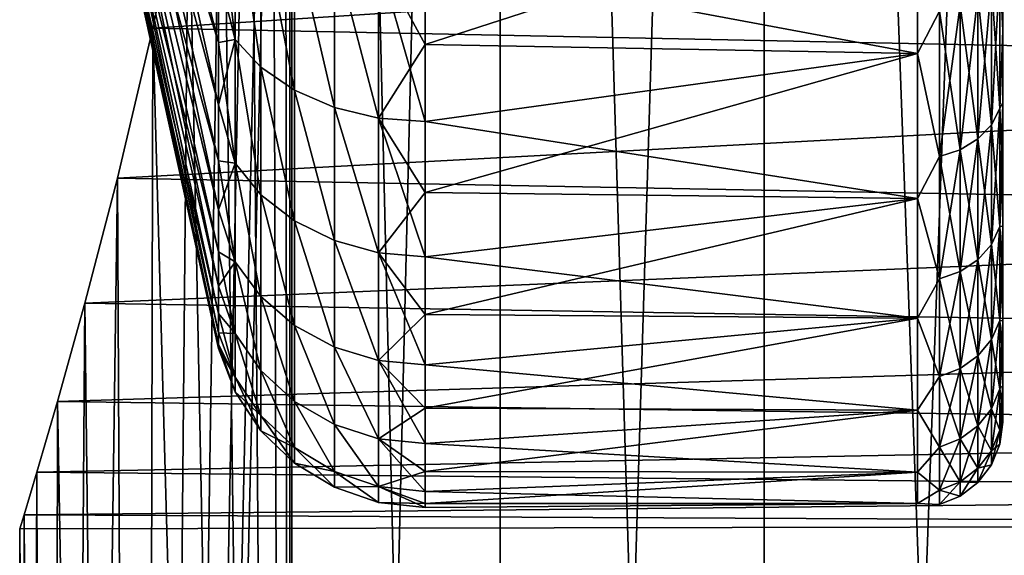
# Model space of a CAD drawing. Header units: metres. Extents: x -109 to 109, y -78 to 121.
# Tile 284 of 656: x -89.5 to -87.2, y 99.96 to 101.22. Entities that reach past the tile are written whole.
import ezdxf

# ---------------------------------------------------------------- set-up
doc = ezdxf.new("R2010")
doc.units = ezdxf.units.M
doc.layers.add('solid_508554_SW0001', color=7, linetype='CONTINUOUS')

msp = doc.modelspace()

# ---------------------------------------------------------------- linework, layer by layer
at = {"layer": 'solid_508554_SW0001'}
for points in [[(-88.863739, 109.825623, -27.982792), (-88.869316, 104.025627, -28), (-88.863731, 89.525627, -27.982769)], [(-88.863739, 109.825623, -36.017208), (-88.863731, 89.525627, -36.017231), (-88.869316, 104.025627, -36)], [(-88.863739, 109.825623, -27.982792), (-88.863731, 89.525627, -27.982769), (-88.376083, 89.525627, -26.712412)], [(-88.863739, 109.825623, -27.982792), (-88.376083, 89.525627, -26.712412), (-88.376091, 109.825623, -26.712421)], [(-88.376091, 109.825623, -37.287579), (-88.863731, 89.525627, -36.017231), (-88.863739, 109.825623, -36.017208)], [(-88.376091, 109.825623, -37.287579), (-88.376083, 89.525627, -37.28759), (-88.863731, 89.525627, -36.017231)], [(-88.376091, 109.825623, -26.712421), (-88.376083, 89.525627, -26.712412), (-87.758324, 89.525627, -25.499985)], [(-88.376091, 109.825623, -26.712421), (-87.758324, 89.525627, -25.499985), (-87.758316, 109.825623, -25.499985)], [(-87.758316, 109.825623, -38.500015), (-88.376083, 89.525627, -37.28759), (-88.376091, 109.825623, -37.287579)], [(-87.758316, 109.825623, -38.500015), (-87.758324, 89.525627, -38.500015), (-88.376083, 89.525627, -37.28759)], [(-87.758316, 109.825623, -25.499985), (-87.758324, 89.525627, -25.499985), (-87.017212, 89.525627, -24.358774)], [(-87.017204, 109.825623, -39.641228), (-87.017212, 89.525627, -39.641224), (-87.758324, 89.525627, -38.500015)], [(-87.017204, 109.825623, -39.641228), (-87.758324, 89.525627, -38.500015), (-87.758316, 109.825623, -38.500015)], [(-87.758316, 109.825623, -25.499985), (-87.017212, 89.525627, -24.358774), (-87.017204, 109.825623, -24.358772)], [(-88.879906, 103.513763, -28.032887), (-88.863731, 89.525627, -27.982769), (-88.869316, 104.025627, -28)], [(-88.869316, 104.025627, -36), (-88.863731, 89.525627, -36.017231), (-88.879906, 103.513763, -35.967113)], [(-88.879906, 103.513763, -35.967113), (-88.863731, 89.525627, -36.017231), (-89.215919, 89.525627, -34.702858)], [(-88.879906, 103.513763, -35.967113), (-89.215919, 89.525627, -34.702858), (-88.911133, 103.007668, -35.868301)], [(-88.911133, 103.007675, -28.131697), (-88.863731, 89.525627, -27.982769), (-88.879906, 103.513763, -28.032887)], [(-88.911133, 103.007668, -35.868301), (-89.215919, 89.525627, -34.702858), (-88.961327, 102.514091, -35.703415)], [(-88.961327, 102.514099, -28.296583), (-88.863731, 89.525627, -27.982769), (-88.911133, 103.007675, -28.131697)], [(-88.961327, 102.514091, -35.703415), (-89.215919, 89.525627, -34.702858), (-89.027458, 102.041382, -35.473152)], [(-89.027458, 102.041389, -28.526846), (-88.863731, 89.525627, -27.982769), (-88.961327, 102.514099, -28.296583)], [(-89.288818, 102.166161, -33.552704), (-89.035118, 101.16452, -34.148159), (-89.035118, 101.018257, -33.938099)], [(-89.288818, 101.968781, -33.279797), (-89.288818, 102.166161, -33.552704), (-89.035118, 101.018257, -33.938099)], [(-89.288818, 102.166161, -33.552704), (-89.035118, 101.325432, -34.347221), (-89.035118, 101.16452, -34.148159)], [(-89.288818, 102.16613, -30.447336), (-89.035118, 101.16452, -29.851843), (-89.035118, 101.325432, -29.652779)], [(-89.288818, 102.16613, -30.447336), (-89.288818, 101.96875, -30.720249), (-89.035118, 101.16452, -29.851843)], [(-89.027458, 102.041382, -35.473152), (-89.215919, 89.525627, -34.702858), (-89.105034, 101.59935, -35.180126)], [(-89.105034, 101.599358, -28.819872), (-88.863731, 89.525627, -27.982769), (-89.027458, 102.041389, -28.526846)], [(-89.288818, 101.968781, -33.279797), (-89.035118, 100.887383, -33.718124), (-89.035118, 100.772575, -33.489349)], [(-89.288818, 101.811157, -32.982147), (-89.288818, 101.968781, -33.279797), (-89.035118, 100.772575, -33.489349)], [(-89.288818, 101.968781, -33.279797), (-89.035118, 101.018257, -33.938099), (-89.035118, 100.887383, -33.718124)], [(-89.288818, 101.96875, -30.720249), (-89.035118, 101.018257, -30.061899), (-89.035118, 101.16452, -29.851843)], [(-89.288818, 101.96875, -30.720249), (-89.035118, 100.887383, -30.281878), (-89.035118, 101.018257, -30.061899)], [(-89.288818, 101.96875, -30.720249), (-89.288818, 101.811134, -31.017899), (-89.035118, 100.887383, -30.281878)], [(-89.288818, 101.811157, -32.982147), (-89.035118, 100.674416, -33.252956), (-89.035118, 100.593414, -33.010147)], [(-89.288818, 101.696335, -32.665516), (-89.288818, 101.811157, -32.982147), (-89.035118, 100.593414, -33.010147)], [(-89.288818, 101.811157, -32.982147), (-89.035118, 100.772575, -33.489349), (-89.035118, 100.674416, -33.252956)], [(-89.288818, 101.811134, -31.017899), (-89.035118, 100.772575, -30.510649), (-89.035118, 100.887383, -30.281878)], [(-89.288818, 101.811134, -31.017899), (-89.035118, 100.674416, -30.747044), (-89.035118, 100.772575, -30.510649)], [(-89.288818, 101.811134, -31.017899), (-89.288818, 101.696327, -31.334534), (-89.035118, 100.674416, -30.747044)], [(-89.288818, 101.696335, -32.665516), (-89.035118, 100.529976, -32.762169), (-89.035118, 100.484428, -32.510292)], [(-89.288818, 101.626549, -32.336018), (-89.288818, 101.696335, -32.665516), (-89.035118, 100.484428, -32.510292)], [(-89.288818, 101.696335, -32.665516), (-89.035118, 100.593414, -33.010147), (-89.035118, 100.529976, -32.762169)], [(-89.288818, 101.696327, -31.334534), (-89.035118, 100.593414, -30.989851), (-89.035118, 100.674416, -30.747044)], [(-89.288818, 101.696327, -31.334534), (-89.035118, 100.529976, -31.237829), (-89.035118, 100.593414, -30.989851)], [(-89.288818, 101.696327, -31.334534), (-89.288818, 101.626541, -31.664032), (-89.035118, 100.529976, -31.237829)], [(-89.288818, 101.626549, -32.336018), (-89.035118, 100.484428, -32.510292), (-89.035118, 100.457001, -32.255802)], [(-89.288818, 101.603127, -32.000027), (-89.288818, 101.626549, -32.336018), (-89.035118, 100.457001, -32.255802)], [(-89.288818, 101.626541, -31.664032), (-89.035118, 100.484428, -31.489708), (-89.035118, 100.529976, -31.237829)], [(-89.288818, 101.626541, -31.664032), (-89.035118, 100.457001, -31.7442), (-89.035118, 100.484428, -31.489708)], [(-89.288818, 101.626541, -31.664032), (-89.288818, 101.603127, -32.000027), (-89.035118, 100.457001, -31.7442)], [(-89.288818, 101.603127, -32.000027), (-89.035118, 100.447845, -32), (-89.035118, 100.457001, -31.7442)], [(-89.288818, 101.603127, -32.000027), (-89.035118, 100.457001, -32.255802), (-89.035118, 100.447845, -32)], [(-89.105034, 101.59935, -35.180126), (-89.215919, 89.525627, -34.702858), (-89.188416, 101.197914, -34.829144)], [(-89.188416, 101.197922, -29.170851), (-88.863731, 89.525627, -27.982769), (-89.105034, 101.599358, -28.819872)], [(-89.188416, 101.197922, -29.170851), (-89.105034, 101.599358, -28.819872), (-84.5, 101.501289, -28.897144)], [(-89.105034, 101.59935, -35.180126), (-89.188416, 101.197914, -34.829144), (-84.5, 101.501289, -35.102856)], [(-88.996078, 101.171127, -29.678658), (-88.996078, 101.513695, -29.311693), (-89.035118, 101.325432, -29.652779)], [(-88.996078, 101.513695, -34.688309), (-88.996078, 101.171127, -34.321342), (-89.035118, 101.50016, -34.534271)], [(-88.935677, 101.106476, -29.613878), (-88.996078, 101.513695, -29.311693), (-88.996078, 101.171127, -29.678658)], [(-88.935677, 101.106476, -29.613878), (-88.935677, 101.459854, -29.237427), (-88.996078, 101.513695, -29.311693)], [(-88.935677, 101.106476, -34.386124), (-88.996078, 101.171127, -34.321342), (-88.996078, 101.513695, -34.688309)], [(-88.935677, 101.459854, -34.762573), (-88.935677, 101.106476, -34.386124), (-88.996078, 101.513695, -34.688309)], [(-88.551727, 101.159447, -29.281998), (-87.400002, 101.138824, -29.303917), (-87.400002, 101.532829, -28.935944)], [(-88.551727, 101.35363, -29.090889), (-88.551727, 101.159447, -29.281998), (-87.400002, 101.532829, -28.935944)], [(-88.551727, 101.35363, -34.909111), (-87.400002, 101.532829, -35.064056), (-87.400002, 101.138824, -34.696083)], [(-87.348442, 101.237335, -29.211708), (-87.400002, 101.532829, -28.935944), (-87.400002, 101.138824, -29.303917)], [(-87.348442, 101.237335, -34.788292), (-87.400002, 101.138824, -34.696083), (-87.400002, 101.532829, -35.064056)], [(-89.188416, 101.197914, -34.829144), (-84.5, 101.102295, -34.730225), (-84.5, 101.501289, -35.102856)], [(-89.188416, 101.197922, -29.170851), (-84.5, 101.501289, -28.897144), (-84.5, 101.102295, -29.269775)], [(-88.996078, 101.171127, -34.321342), (-89.035118, 101.325432, -34.347221), (-89.035118, 101.50016, -34.534271)], [(-88.856949, 101.052696, -29.559994), (-88.935677, 101.459854, -29.237427), (-88.935677, 101.106476, -29.613878)], [(-88.856949, 101.052696, -29.559994), (-88.856949, 101.41507, -29.175657), (-88.935677, 101.459854, -29.237427)], [(-88.856949, 101.052696, -34.440006), (-88.935677, 101.106476, -34.386124), (-88.935677, 101.459854, -34.762573)], [(-88.856949, 101.41507, -34.824345), (-88.856949, 101.052696, -34.440006), (-88.935677, 101.459854, -34.762573)], [(-88.763641, 101.012352, -29.519566), (-88.856949, 101.41507, -29.175657), (-88.856949, 101.052696, -29.559994)], [(-88.763641, 101.012352, -29.519566), (-88.763641, 101.38147, -29.129316), (-88.856949, 101.41507, -29.175657)], [(-88.763641, 101.012352, -34.480434), (-88.856949, 101.052696, -34.440006), (-88.856949, 101.41507, -34.824345)], [(-88.763641, 101.38147, -34.870686), (-88.763641, 101.012352, -34.480434), (-88.856949, 101.41507, -34.824345)], [(-88.660217, 100.987358, -29.494516), (-88.763641, 101.38147, -29.129316), (-88.763641, 101.012352, -29.519566)], [(-88.660217, 100.987358, -29.494516), (-88.660217, 101.360664, -29.100605), (-88.763641, 101.38147, -29.129316)], [(-88.660217, 100.987358, -34.505482), (-88.763641, 101.012352, -34.480434), (-88.763641, 101.38147, -34.870686)], [(-88.660217, 101.360664, -34.899395), (-88.660217, 100.987358, -34.505482), (-88.763641, 101.38147, -34.870686)], [(-87.206818, 101.337372, -29.311747), (-87.199997, 101.192024, -29.543747), (-87.199997, 101.374519, -29.347805)], [(-87.206818, 101.337372, -34.688251), (-87.199997, 101.374512, -34.652187), (-87.199997, 101.192017, -34.456245)], [(-87.199997, 101.344604, -31.387953), (-87.199997, 101.374519, -29.347805), (-87.199997, 101.192024, -29.543747)], [(-87.199997, 101.283318, -32.205551), (-87.199997, 101.192017, -34.456245), (-87.199997, 101.374512, -34.652187)], [(-88.660217, 101.360664, -34.899395), (-88.551727, 101.35363, -34.909111), (-88.551727, 101.159447, -34.718002)], [(-88.660217, 101.360664, -34.899395), (-88.551727, 101.159447, -34.718002), (-88.551727, 100.978905, -34.513962)], [(-88.660217, 101.360664, -34.899395), (-88.551727, 100.978905, -34.513962), (-88.660217, 100.987358, -34.505482)], [(-88.660217, 101.360664, -29.100605), (-88.551727, 101.159447, -29.281998), (-88.551727, 101.35363, -29.090889)], [(-88.660217, 100.987358, -29.494516), (-88.551727, 101.159447, -29.281998), (-88.660217, 101.360664, -29.100605)], [(-88.551727, 101.159447, -34.718002), (-88.551727, 101.35363, -34.909111), (-87.400002, 101.138824, -34.696083)], [(-87.226822, 101.30323, -34.722393), (-87.206818, 101.337372, -34.688251), (-87.206818, 101.009483, -34.314365)], [(-87.226822, 100.971176, -29.65624), (-87.206818, 101.009483, -29.685633), (-87.206818, 101.337372, -29.311747)], [(-87.226822, 101.30323, -29.277607), (-87.226822, 100.971176, -29.65624), (-87.206818, 101.337372, -29.311747)], [(-87.206818, 101.009483, -34.314365), (-87.206818, 101.337372, -34.688251), (-87.199997, 101.192017, -34.456245)], [(-87.206818, 101.337372, -29.311747), (-87.206818, 101.009483, -29.685633), (-87.199997, 101.192024, -29.543747)], [(-87.199997, 101.283318, -31.794455), (-87.199997, 101.344604, -31.387953), (-87.199997, 101.192024, -29.543747)], [(-88.996078, 101.171127, -29.678658), (-89.035118, 101.325432, -29.652779), (-89.035118, 101.16452, -29.851843)], [(-88.996078, 101.171127, -34.321342), (-89.035118, 101.16452, -34.148159), (-89.035118, 101.325432, -34.347221)], [(-87.258652, 101.273926, -34.751701), (-87.226822, 101.30323, -34.722393), (-87.226822, 100.971176, -34.343758)], [(-87.258652, 100.938293, -29.631008), (-87.226822, 100.971176, -29.65624), (-87.226822, 101.30323, -29.277607)], [(-87.258652, 101.273926, -29.248297), (-87.258652, 100.938293, -29.631008), (-87.226822, 101.30323, -29.277607)], [(-87.226822, 100.971176, -34.343758), (-87.226822, 101.30323, -34.722393), (-87.206818, 101.009483, -34.314365)], [(-87.199997, 101.283318, -32.205551), (-87.199997, 101.192024, -29.543747), (-87.199997, 101.192017, -34.456245)], [(-87.199997, 101.283318, -32.205551), (-87.199997, 101.283318, -31.794455), (-87.199997, 101.192024, -29.543747)], [(-87.300133, 101.251442, -34.774181), (-87.258652, 101.273926, -34.751701), (-87.258652, 100.938293, -34.368992)], [(-87.300133, 100.913078, -29.611656), (-87.258652, 100.938293, -29.631008), (-87.258652, 101.273926, -29.248297)], [(-87.300133, 101.251442, -29.225819), (-87.300133, 100.913078, -29.611656), (-87.258652, 101.273926, -29.248297)], [(-87.258652, 100.938293, -34.368992), (-87.258652, 101.273926, -34.751701), (-87.226822, 100.971176, -34.343758)], [(-87.348442, 101.237335, -29.211708), (-87.400002, 101.138824, -29.303917), (-87.348442, 100.897247, -29.599508)], [(-87.348442, 100.897247, -34.400494), (-87.400002, 101.138824, -34.696083), (-87.348442, 101.237335, -34.788292)], [(-87.348442, 101.237335, -34.788292), (-87.300133, 101.251442, -34.774181), (-87.300133, 100.913078, -34.388344)], [(-87.348442, 100.897247, -29.599508), (-87.300133, 100.913078, -29.611656), (-87.300133, 101.251442, -29.225819)], [(-87.348442, 101.237335, -29.211708), (-87.348442, 100.897247, -29.599508), (-87.300133, 101.251442, -29.225819)], [(-87.348442, 100.897247, -34.400494), (-87.348442, 101.237335, -34.788292), (-87.300133, 100.913078, -34.388344)], [(-87.300133, 100.913078, -34.388344), (-87.300133, 101.251442, -34.774181), (-87.258652, 100.938293, -34.368992)], [(-89.27124, 100.84687, -29.571934), (-89.215919, 89.525627, -29.297142), (-89.188416, 101.197922, -29.170851)], [(-89.27124, 100.84687, -29.571934), (-89.188416, 101.197922, -29.170851), (-84.5, 101.102295, -29.269775)], [(-89.188416, 101.197914, -34.829144), (-89.215919, 89.525627, -34.702858), (-89.27124, 100.846863, -34.428062)], [(-89.188416, 101.197914, -34.829144), (-89.27124, 100.846863, -34.428062), (-84.5, 101.102295, -34.730225)], [(-89.188416, 101.197922, -29.170851), (-89.215919, 89.525627, -29.297142), (-88.863731, 89.525627, -27.982769)], [(-87.206818, 101.009483, -29.685633), (-87.199997, 101.023972, -29.752207), (-87.199997, 101.192024, -29.543747)], [(-87.206818, 101.009483, -34.314365), (-87.199997, 101.192017, -34.456245), (-87.199997, 101.023964, -34.247784)], [(-87.199997, 101.192024, -29.543747), (-87.199997, 101.023972, -29.752207), (-87.199997, 101.192017, -34.456245)], [(-87.199997, 101.023972, -29.752207), (-87.199997, 101.023964, -34.247784), (-87.199997, 101.192017, -34.456245)], [(-88.996078, 101.171127, -29.678658), (-89.035118, 101.16452, -29.851843), (-89.035118, 101.018257, -30.061899)], [(-88.996078, 100.881706, -30.088837), (-88.996078, 101.171127, -29.678658), (-89.035118, 101.018257, -30.061899)], [(-88.996078, 101.171127, -34.321342), (-88.996078, 100.881706, -33.911163), (-89.035118, 101.16452, -34.148159)], [(-88.935677, 100.807846, -30.035078), (-88.996078, 101.171127, -29.678658), (-88.996078, 100.881706, -30.088837)], [(-88.935677, 100.807846, -30.035078), (-88.935677, 101.106476, -29.613878), (-88.996078, 101.171127, -29.678658)], [(-88.935677, 100.807846, -33.96492), (-88.996078, 100.881706, -33.911163), (-88.996078, 101.171127, -34.321342)], [(-88.935677, 101.106476, -34.386124), (-88.935677, 100.807846, -33.96492), (-88.996078, 101.171127, -34.321342)], [(-88.996078, 100.881706, -33.911163), (-89.035118, 101.018257, -33.938099), (-89.035118, 101.16452, -34.148159)], [(-88.660217, 100.987358, -29.494516), (-88.551727, 100.978905, -29.486038), (-88.551727, 101.159447, -29.281998)], [(-88.551727, 101.159447, -29.281998), (-88.551727, 100.978905, -29.486038), (-87.400002, 101.138824, -29.303917)], [(-88.551727, 100.978905, -34.513962), (-88.551727, 101.159447, -34.718002), (-87.400002, 101.138824, -34.696083)], [(-88.551727, 100.812859, -29.70204), (-87.400002, 100.798592, -29.722115), (-87.400002, 101.138824, -29.303917)], [(-88.551727, 100.978905, -29.486038), (-88.551727, 100.812859, -29.70204), (-87.400002, 101.138824, -29.303917)], [(-88.551727, 100.978905, -34.513962), (-87.400002, 101.138824, -34.696083), (-87.400002, 100.798592, -34.277885)], [(-87.348442, 100.897247, -29.599508), (-87.400002, 101.138824, -29.303917), (-87.400002, 100.798592, -29.722115)], [(-87.348442, 100.897247, -34.400494), (-87.400002, 100.798592, -34.277885), (-87.400002, 101.138824, -34.696083)], [(-89.27124, 100.846863, -34.428062), (-84.5, 100.757759, -34.306732), (-84.5, 101.102295, -34.730225)], [(-89.27124, 100.84687, -29.571934), (-84.5, 101.102295, -29.269775), (-84.5, 100.757759, -29.693266)], [(-88.856949, 100.746407, -29.990356), (-88.935677, 101.106476, -29.613878), (-88.935677, 100.807846, -30.035078)], [(-88.856949, 100.746407, -29.990356), (-88.856949, 101.052696, -29.559994), (-88.935677, 101.106476, -29.613878)], [(-88.856949, 100.746407, -34.009644), (-88.935677, 100.807846, -33.96492), (-88.935677, 101.106476, -34.386124)], [(-88.856949, 101.052696, -34.440006), (-88.856949, 100.746407, -34.009644), (-88.935677, 101.106476, -34.386124)], [(-88.763641, 100.70031, -29.956802), (-88.856949, 101.052696, -29.559994), (-88.856949, 100.746407, -29.990356)], [(-88.763641, 100.70031, -29.956802), (-88.763641, 101.012352, -29.519566), (-88.856949, 101.052696, -29.559994)], [(-88.763641, 100.70031, -34.043198), (-88.856949, 100.746407, -34.009644), (-88.856949, 101.052696, -34.440006)], [(-88.763641, 101.012352, -34.480434), (-88.763641, 100.70031, -34.043198), (-88.856949, 101.052696, -34.440006)], [(-88.996078, 100.881706, -30.088837), (-89.035118, 101.018257, -30.061899), (-89.035118, 100.887383, -30.281878)], [(-88.996078, 100.881706, -33.911163), (-89.035118, 100.887383, -33.718124), (-89.035118, 101.018257, -33.938099)], [(-88.660217, 100.671753, -29.93601), (-88.763641, 101.012352, -29.519566), (-88.763641, 100.70031, -29.956802)], [(-88.660217, 100.671753, -29.93601), (-88.660217, 100.987358, -29.494516), (-88.763641, 101.012352, -29.519566)], [(-88.660217, 100.671753, -34.063988), (-88.763641, 100.70031, -34.043198), (-88.763641, 101.012352, -34.480434)], [(-88.660217, 100.987358, -34.505482), (-88.660217, 100.671753, -34.063988), (-88.763641, 101.012352, -34.480434)], [(-87.226822, 100.971176, -34.343758), (-87.206818, 101.009483, -34.314365), (-87.206818, 100.7332, -33.900883)], [(-87.226822, 100.691391, -30.074978), (-87.206818, 100.7332, -30.099117), (-87.206818, 101.009483, -29.685633)], [(-87.226822, 100.971176, -29.65624), (-87.226822, 100.691391, -30.074978), (-87.206818, 101.009483, -29.685633)], [(-87.206818, 100.7332, -30.099117), (-87.199997, 100.871231, -29.972122), (-87.199997, 101.023972, -29.752207)], [(-87.206818, 101.009483, -29.685633), (-87.206818, 100.7332, -30.099117), (-87.199997, 101.023972, -29.752207)], [(-87.206818, 101.009483, -34.314365), (-87.199997, 101.023964, -34.247784), (-87.199997, 100.871223, -34.02787)], [(-87.206818, 100.7332, -33.900883), (-87.206818, 101.009483, -34.314365), (-87.199997, 100.871223, -34.02787)], [(-87.199997, 101.023972, -29.752207), (-87.199997, 100.871231, -29.972122), (-87.199997, 101.023964, -34.247784)], [(-87.199997, 100.871231, -29.972122), (-87.199997, 100.871223, -34.02787), (-87.199997, 101.023964, -34.247784)], [(-88.660217, 100.987358, -34.505482), (-88.551727, 100.978905, -34.513962), (-88.551727, 100.812859, -34.297958)], [(-88.660217, 100.987358, -34.505482), (-88.551727, 100.812859, -34.297958), (-88.551727, 100.662094, -34.071026)], [(-88.660217, 100.987358, -34.505482), (-88.551727, 100.662094, -34.071026), (-88.660217, 100.671753, -34.063988)], [(-88.660217, 100.987358, -29.494516), (-88.551727, 100.812859, -29.70204), (-88.551727, 100.978905, -29.486038)], [(-88.660217, 100.671753, -29.93601), (-88.551727, 100.812859, -29.70204), (-88.660217, 100.987358, -29.494516)], [(-88.551727, 100.812859, -34.297958), (-88.551727, 100.978905, -34.513962), (-87.400002, 100.798592, -34.277885)], [(-87.258652, 100.938293, -34.368992), (-87.226822, 100.971176, -34.343758), (-87.226822, 100.691391, -33.925022)], [(-87.258652, 100.655495, -30.054253), (-87.226822, 100.691391, -30.074978), (-87.226822, 100.971176, -29.65624)], [(-87.258652, 100.938293, -29.631008), (-87.258652, 100.655495, -30.054253), (-87.226822, 100.971176, -29.65624)], [(-87.226822, 100.691391, -33.925022), (-87.226822, 100.971176, -34.343758), (-87.206818, 100.7332, -33.900883)], [(-87.300133, 100.913078, -34.388344), (-87.258652, 100.938293, -34.368992), (-87.258652, 100.655495, -33.945747)], [(-87.300133, 100.62796, -30.038359), (-87.258652, 100.655495, -30.054253), (-87.258652, 100.938293, -29.631008)], [(-87.300133, 100.913078, -29.611656), (-87.300133, 100.62796, -30.038359), (-87.258652, 100.938293, -29.631008)], [(-87.258652, 100.655495, -33.945747), (-87.258652, 100.938293, -34.368992), (-87.226822, 100.691391, -33.925022)], [(-87.348442, 100.897247, -34.400494), (-87.300133, 100.913078, -34.388344), (-87.300133, 100.62796, -33.961643)], [(-87.348442, 100.61068, -30.028379), (-87.300133, 100.62796, -30.038359), (-87.300133, 100.913078, -29.611656)], [(-87.348442, 100.897247, -29.599508), (-87.348442, 100.61068, -30.028379), (-87.300133, 100.913078, -29.611656)], [(-87.300133, 100.62796, -33.961643), (-87.300133, 100.913078, -34.388344), (-87.258652, 100.655495, -33.945747)], [(-87.348442, 100.897247, -29.599508), (-87.400002, 100.798592, -29.722115), (-87.348442, 100.61068, -30.028379)], [(-87.348442, 100.61068, -33.971619), (-87.400002, 100.798592, -34.277885), (-87.348442, 100.897247, -34.400494)], [(-87.348442, 100.61068, -33.971619), (-87.348442, 100.897247, -34.400494), (-87.300133, 100.62796, -33.961643)], [(-88.996078, 100.881706, -30.088837), (-89.035118, 100.887383, -30.281878), (-89.035118, 100.772575, -30.510649)], [(-88.996078, 100.65081, -33.465401), (-89.035118, 100.772575, -33.489349), (-89.035118, 100.887383, -33.718124)], [(-88.996078, 100.881706, -33.911163), (-88.996078, 100.65081, -33.465401), (-89.035118, 100.887383, -33.718124)], [(-88.996078, 100.65081, -30.534599), (-88.996078, 100.881706, -30.088837), (-89.035118, 100.772575, -30.510649)], [(-88.935677, 100.569565, -30.49313), (-88.996078, 100.881706, -30.088837), (-88.996078, 100.65081, -30.534599)], [(-88.935677, 100.569565, -30.49313), (-88.935677, 100.807846, -30.035078), (-88.996078, 100.881706, -30.088837)], [(-88.935677, 100.569565, -33.50687), (-88.996078, 100.65081, -33.465401), (-88.996078, 100.881706, -33.911163)], [(-88.935677, 100.807846, -33.96492), (-88.935677, 100.569565, -33.50687), (-88.996078, 100.881706, -33.911163)], [(-87.206818, 100.7332, -30.099117), (-87.199997, 100.734573, -30.202372), (-87.199997, 100.871231, -29.972122)], [(-87.206818, 100.7332, -33.900883), (-87.199997, 100.871223, -34.02787), (-87.199997, 100.734566, -33.797619)], [(-87.199997, 100.871231, -29.972122), (-87.199997, 100.734573, -30.202372), (-87.199997, 100.871223, -34.02787)], [(-87.199997, 100.734573, -30.202372), (-87.199997, 100.734566, -33.797619), (-87.199997, 100.871223, -34.02787)], [(-89.27124, 100.846863, -34.428062), (-89.215919, 89.525627, -34.702858), (-89.428787, 89.525627, -33.358871)], [(-89.27124, 100.846863, -34.428062), (-89.428787, 89.525627, -33.358871), (-89.347313, 100.553818, -33.986588)], [(-89.347313, 100.553818, -30.013409), (-89.215919, 89.525627, -29.297142), (-89.27124, 100.84687, -29.571934)], [(-89.347313, 100.553818, -30.013409), (-89.27124, 100.84687, -29.571934), (-84.5, 100.757759, -29.693266)], [(-89.27124, 100.846863, -34.428062), (-89.347313, 100.553818, -33.986588), (-84.5, 100.757759, -34.306732)], [(-88.856949, 100.501976, -30.45863), (-88.935677, 100.807846, -30.035078), (-88.935677, 100.569565, -30.49313)], [(-88.856949, 100.501976, -30.45863), (-88.856949, 100.746407, -29.990356), (-88.935677, 100.807846, -30.035078)], [(-88.856949, 100.501976, -33.54137), (-88.935677, 100.569565, -33.50687), (-88.935677, 100.807846, -33.96492)], [(-88.856949, 100.746407, -34.009644), (-88.856949, 100.501976, -33.54137), (-88.935677, 100.807846, -33.96492)], [(-88.660217, 100.671753, -29.93601), (-88.551727, 100.662094, -29.928974), (-88.551727, 100.812859, -29.70204)], [(-88.551727, 100.812859, -29.70204), (-88.551727, 100.662094, -29.928974), (-87.400002, 100.798592, -29.722115)], [(-88.551727, 100.662094, -34.071026), (-88.551727, 100.812859, -34.297958), (-87.400002, 100.798592, -34.277885)], [(-88.551727, 100.527328, -30.16576), (-87.400002, 100.518478, -30.182745), (-87.400002, 100.798592, -29.722115)], [(-88.551727, 100.662094, -29.928974), (-88.551727, 100.527328, -30.16576), (-87.400002, 100.798592, -29.722115)], [(-88.551727, 100.662094, -34.071026), (-87.400002, 100.798592, -34.277885), (-87.400002, 100.518478, -33.817257)], [(-87.348442, 100.61068, -30.028379), (-87.400002, 100.798592, -29.722115), (-87.400002, 100.518478, -30.182745)], [(-87.348442, 100.61068, -33.971619), (-87.400002, 100.518478, -33.817257), (-87.400002, 100.798592, -34.277885)], [(-89.347313, 100.553818, -33.986588), (-84.5, 100.474091, -33.840271), (-84.5, 100.757759, -34.306732)], [(-89.347313, 100.553818, -30.013409), (-84.5, 100.757759, -29.693266), (-84.5, 100.474091, -30.159729)], [(-88.996078, 100.65081, -30.534599), (-89.035118, 100.772575, -30.510649), (-89.035118, 100.674416, -30.747044)], [(-88.996078, 100.65081, -33.465401), (-89.035118, 100.674416, -33.252956), (-89.035118, 100.772575, -33.489349)], [(-88.763641, 100.451263, -30.432743), (-88.856949, 100.746407, -29.990356), (-88.856949, 100.501976, -30.45863)], [(-88.763641, 100.451263, -30.432743), (-88.763641, 100.70031, -29.956802), (-88.856949, 100.746407, -29.990356)], [(-88.763641, 100.451263, -33.567257), (-88.856949, 100.501976, -33.54137), (-88.856949, 100.746407, -34.009644)], [(-88.763641, 100.70031, -34.043198), (-88.763641, 100.451263, -33.567257), (-88.856949, 100.746407, -34.009644)], [(-87.226822, 100.691391, -33.925022), (-87.206818, 100.7332, -33.900883), (-87.206818, 100.513252, -33.454872)], [(-87.226822, 100.468651, -30.526651), (-87.206818, 100.513252, -30.545128), (-87.206818, 100.7332, -30.099117)], [(-87.226822, 100.691391, -30.074978), (-87.226822, 100.468651, -30.526651), (-87.206818, 100.7332, -30.099117)], [(-87.206818, 100.513252, -30.545128), (-87.199997, 100.614693, -30.44179), (-87.199997, 100.734573, -30.202372)], [(-87.206818, 100.7332, -30.099117), (-87.206818, 100.513252, -30.545128), (-87.199997, 100.734573, -30.202372)], [(-87.206818, 100.7332, -33.900883), (-87.199997, 100.734566, -33.797619), (-87.199997, 100.614685, -33.558201)], [(-87.206818, 100.513252, -33.454872), (-87.206818, 100.7332, -33.900883), (-87.199997, 100.614685, -33.558201)], [(-87.199997, 100.734573, -30.202372), (-87.199997, 100.614693, -30.44179), (-87.199997, 100.734566, -33.797619)], [(-87.199997, 100.614693, -30.44179), (-87.199997, 100.614685, -33.558201), (-87.199997, 100.734566, -33.797619)], [(-88.660217, 100.419838, -30.416702), (-88.763641, 100.70031, -29.956802), (-88.763641, 100.451263, -30.432743)], [(-88.660217, 100.419838, -30.416702), (-88.660217, 100.671753, -29.93601), (-88.763641, 100.70031, -29.956802)], [(-88.660217, 100.419838, -33.583298), (-88.763641, 100.451263, -33.567257), (-88.763641, 100.70031, -34.043198)], [(-88.660217, 100.671753, -34.063988), (-88.660217, 100.419838, -33.583298), (-88.763641, 100.70031, -34.043198)], [(-87.258652, 100.655495, -33.945747), (-87.226822, 100.691391, -33.925022), (-87.226822, 100.468651, -33.473347)], [(-87.258652, 100.430351, -30.51079), (-87.226822, 100.468651, -30.526651), (-87.226822, 100.691391, -30.074978)], [(-87.258652, 100.655495, -30.054253), (-87.258652, 100.430351, -30.51079), (-87.226822, 100.691391, -30.074978)], [(-87.226822, 100.468651, -33.473347), (-87.226822, 100.691391, -33.925022), (-87.206818, 100.513252, -33.454872)], [(-88.996078, 100.65081, -30.534599), (-89.035118, 100.674416, -30.747044), (-89.035118, 100.593414, -30.989851)], [(-88.996078, 100.482742, -32.992359), (-89.035118, 100.593414, -33.010147), (-89.035118, 100.674416, -33.252956)], [(-88.996078, 100.65081, -33.465401), (-88.996078, 100.482742, -32.992359), (-89.035118, 100.674416, -33.252956)], [(-88.660217, 100.671753, -34.063988), (-88.551727, 100.662094, -34.071026), (-88.551727, 100.527328, -33.83424)], [(-88.660217, 100.671753, -34.063988), (-88.551727, 100.527328, -33.83424), (-88.551727, 100.40921, -33.588726)], [(-88.660217, 100.671753, -34.063988), (-88.551727, 100.40921, -33.588726), (-88.660217, 100.419838, -33.583298)], [(-88.660217, 100.671753, -29.93601), (-88.551727, 100.527328, -30.16576), (-88.551727, 100.662094, -29.928974)], [(-88.660217, 100.419838, -30.416702), (-88.551727, 100.527328, -30.16576), (-88.660217, 100.671753, -29.93601)], [(-88.551727, 100.527328, -33.83424), (-88.551727, 100.662094, -34.071026), (-87.400002, 100.518478, -33.817257)], [(-88.996078, 100.482742, -31.007641), (-88.996078, 100.65081, -30.534599), (-89.035118, 100.593414, -30.989851)], [(-88.935677, 100.396103, -30.979439), (-88.996078, 100.65081, -30.534599), (-88.996078, 100.482742, -31.007641)], [(-88.935677, 100.396103, -30.979439), (-88.935677, 100.569565, -30.49313), (-88.996078, 100.65081, -30.534599)], [(-88.935677, 100.396103, -33.020561), (-88.996078, 100.482742, -32.992359), (-88.996078, 100.65081, -33.465401)], [(-88.935677, 100.569565, -33.50687), (-88.935677, 100.396103, -33.020561), (-88.996078, 100.65081, -33.465401)], [(-87.300133, 100.62796, -33.961643), (-87.258652, 100.655495, -33.945747), (-87.258652, 100.430351, -33.489212)], [(-87.300133, 100.400986, -30.498625), (-87.258652, 100.430351, -30.51079), (-87.258652, 100.655495, -30.054253)], [(-87.300133, 100.62796, -30.038359), (-87.300133, 100.400986, -30.498625), (-87.258652, 100.655495, -30.054253)], [(-87.258652, 100.430351, -33.489212), (-87.258652, 100.655495, -33.945747), (-87.226822, 100.468651, -33.473347)], [(-87.348442, 100.61068, -33.971619), (-87.300133, 100.62796, -33.961643), (-87.300133, 100.400986, -33.501377)], [(-87.348442, 100.382545, -30.490988), (-87.300133, 100.400986, -30.498625), (-87.300133, 100.62796, -30.038359)], [(-87.348442, 100.61068, -30.028379), (-87.348442, 100.382545, -30.490988), (-87.300133, 100.62796, -30.038359)], [(-87.300133, 100.400986, -33.501377), (-87.300133, 100.62796, -33.961643), (-87.258652, 100.430351, -33.489212)], [(-87.206818, 100.513252, -30.545128), (-87.199997, 100.512199, -30.689156), (-87.199997, 100.614693, -30.44179)], [(-87.206818, 100.513252, -33.454872), (-87.199997, 100.614685, -33.558201), (-87.199997, 100.512192, -33.310833)], [(-87.199997, 100.614693, -30.44179), (-87.199997, 100.512199, -30.689156), (-87.199997, 100.614685, -33.558201)], [(-87.199997, 100.512199, -30.689156), (-87.199997, 100.512192, -33.310833), (-87.199997, 100.614685, -33.558201)], [(-88.996078, 100.482742, -31.007641), (-89.035118, 100.593414, -30.989851), (-89.035118, 100.529976, -31.237829)], [(-88.996078, 100.482742, -32.992359), (-89.035118, 100.529976, -32.762169), (-89.035118, 100.593414, -33.010147)], [(-87.348442, 100.61068, -30.028379), (-87.400002, 100.518478, -30.182745), (-87.348442, 100.382545, -30.490988)], [(-87.348442, 100.382545, -33.509014), (-87.400002, 100.518478, -33.817257), (-87.348442, 100.61068, -33.971619)], [(-87.348442, 100.382545, -33.509014), (-87.348442, 100.61068, -33.971619), (-87.300133, 100.400986, -33.501377)], [(-88.856949, 100.324013, -30.955976), (-88.935677, 100.569565, -30.49313), (-88.935677, 100.396103, -30.979439)], [(-88.856949, 100.324013, -30.955976), (-88.856949, 100.501976, -30.45863), (-88.935677, 100.569565, -30.49313)], [(-88.856949, 100.324013, -33.044022), (-88.935677, 100.396103, -33.020561), (-88.935677, 100.569565, -33.50687)], [(-88.856949, 100.501976, -33.54137), (-88.856949, 100.324013, -33.044022), (-88.935677, 100.569565, -33.50687)], [(-89.347313, 100.553818, -33.986588), (-89.428787, 89.525627, -33.358871), (-89.411507, 100.323318, -33.51424)], [(-89.411507, 100.323318, -30.485758), (-89.215919, 89.525627, -29.297142), (-89.347313, 100.553818, -30.013409)], [(-89.347313, 100.553818, -33.986588), (-89.411507, 100.323318, -33.51424), (-84.5, 100.474091, -33.840271)], [(-89.411507, 100.323318, -30.485758), (-89.347313, 100.553818, -30.013409), (-84.5, 100.474091, -30.159729)], [(-88.996078, 100.482742, -31.007641), (-89.035118, 100.529976, -31.237829), (-89.035118, 100.484428, -31.489708)], [(-88.996078, 100.380638, -32.500843), (-89.035118, 100.484428, -32.510292), (-89.035118, 100.529976, -32.762169)], [(-88.996078, 100.482742, -32.992359), (-88.996078, 100.380638, -32.500843), (-89.035118, 100.529976, -32.762169)], [(-88.660217, 100.419838, -30.416702), (-88.551727, 100.40921, -30.411272), (-88.551727, 100.527328, -30.16576)], [(-88.551727, 100.527328, -30.16576), (-88.551727, 100.40921, -30.411272), (-87.400002, 100.518478, -30.182745)], [(-88.551727, 100.40921, -33.588726), (-88.551727, 100.527328, -33.83424), (-87.400002, 100.518478, -33.817257)], [(-88.763641, 100.26992, -30.938372), (-88.856949, 100.501976, -30.45863), (-88.856949, 100.324013, -30.955976)], [(-88.763641, 100.26992, -30.938372), (-88.763641, 100.451263, -30.432743), (-88.856949, 100.501976, -30.45863)], [(-88.763641, 100.26992, -33.06163), (-88.856949, 100.324013, -33.044022), (-88.856949, 100.501976, -33.54137)], [(-88.763641, 100.451263, -33.567257), (-88.763641, 100.26992, -33.06163), (-88.856949, 100.501976, -33.54137)], [(-88.551727, 100.308296, -30.664343), (-87.400002, 100.303696, -30.677227), (-87.400002, 100.518478, -30.182745)], [(-88.551727, 100.40921, -30.411272), (-88.551727, 100.308296, -30.664343), (-87.400002, 100.518478, -30.182745)], [(-88.551727, 100.40921, -33.588726), (-87.400002, 100.518478, -33.817257), (-87.400002, 100.303696, -33.322773)], [(-87.348442, 100.382545, -30.490988), (-87.400002, 100.518478, -30.182745), (-87.400002, 100.303696, -30.677227)], [(-87.348442, 100.382545, -33.509014), (-87.400002, 100.303696, -33.322773), (-87.400002, 100.518478, -33.817257)], [(-87.226822, 100.468651, -33.473347), (-87.206818, 100.513252, -33.454872), (-87.206818, 100.353401, -32.983971)], [(-87.226822, 100.30677, -31.003534), (-87.206818, 100.353401, -31.016031), (-87.206818, 100.513252, -30.545128)], [(-87.226822, 100.468651, -30.526651), (-87.226822, 100.30677, -31.003534), (-87.206818, 100.513252, -30.545128)], [(-87.206818, 100.513252, -33.454872), (-87.199997, 100.512192, -33.310833), (-87.199997, 100.427612, -33.056782)], [(-87.206818, 100.353401, -32.983971), (-87.206818, 100.513252, -33.454872), (-87.199997, 100.427612, -33.056782)], [(-87.206818, 100.513252, -30.545128), (-87.206818, 100.353401, -31.016031), (-87.199997, 100.512199, -30.689156)], [(-87.206818, 100.353401, -31.016031), (-87.199997, 100.427612, -30.943209), (-87.199997, 100.512199, -30.689156)], [(-87.199997, 100.512199, -30.689156), (-87.199997, 100.427612, -30.943209), (-87.199997, 100.512192, -33.310833)], [(-87.199997, 100.427612, -30.943209), (-87.199997, 100.427612, -33.056782), (-87.199997, 100.512192, -33.310833)], [(-88.996078, 100.380638, -31.499159), (-89.035118, 100.484428, -31.489708), (-89.035118, 100.457001, -31.7442)], [(-88.996078, 100.380638, -31.499159), (-88.996078, 100.482742, -31.007641), (-89.035118, 100.484428, -31.489708)], [(-88.996078, 100.380638, -32.500843), (-89.035118, 100.457001, -32.255802), (-89.035118, 100.484428, -32.510292)], [(-88.935677, 100.290703, -31.48489), (-88.996078, 100.482742, -31.007641), (-88.996078, 100.380638, -31.499159)], [(-88.935677, 100.290703, -31.48489), (-88.935677, 100.396103, -30.979439), (-88.996078, 100.482742, -31.007641)], [(-88.935677, 100.290703, -32.51511), (-88.996078, 100.380638, -32.500843), (-88.996078, 100.482742, -32.992359)], [(-88.935677, 100.396103, -33.020561), (-88.935677, 100.290703, -32.51511), (-88.996078, 100.482742, -32.992359)], [(-89.411507, 100.323318, -33.51424), (-84.5, 100.256584, -33.339527), (-84.5, 100.474091, -33.840271)], [(-89.411507, 100.323318, -30.485758), (-84.5, 100.474091, -30.159729), (-84.5, 100.256584, -30.660473)], [(-88.996078, 100.380638, -31.499159), (-89.035118, 100.457001, -31.7442), (-89.035118, 100.447845, -32)], [(-88.996078, 100.34639, -32), (-89.035118, 100.447845, -32), (-89.035118, 100.457001, -32.255802)], [(-88.996078, 100.380638, -32.500843), (-88.996078, 100.34639, -32), (-89.035118, 100.457001, -32.255802)], [(-87.258652, 100.430351, -33.489212), (-87.226822, 100.468651, -33.473347), (-87.226822, 100.30677, -32.996464)], [(-87.258652, 100.266731, -30.992807), (-87.226822, 100.30677, -31.003534), (-87.226822, 100.468651, -30.526651)], [(-87.258652, 100.430351, -30.51079), (-87.258652, 100.266731, -30.992807), (-87.226822, 100.468651, -30.526651)], [(-87.226822, 100.30677, -32.996464), (-87.226822, 100.468651, -33.473347), (-87.206818, 100.353401, -32.983971)], [(-88.996078, 100.34639, -32), (-88.996078, 100.380638, -31.499159), (-89.035118, 100.447845, -32)], [(-88.660217, 100.236404, -30.927462), (-88.763641, 100.451263, -30.432743), (-88.763641, 100.26992, -30.938372)], [(-88.660217, 100.236404, -30.927462), (-88.660217, 100.419838, -30.416702), (-88.763641, 100.451263, -30.432743)], [(-88.660217, 100.236404, -33.07254), (-88.763641, 100.26992, -33.06163), (-88.763641, 100.451263, -33.567257)], [(-88.660217, 100.419838, -33.583298), (-88.660217, 100.236404, -33.07254), (-88.763641, 100.451263, -33.567257)], [(-87.300133, 100.400986, -33.501377), (-87.258652, 100.430351, -33.489212), (-87.258652, 100.266731, -33.007195)], [(-87.300133, 100.236023, -30.984579), (-87.258652, 100.266731, -30.992807), (-87.258652, 100.430351, -30.51079)], [(-87.300133, 100.400986, -30.498625), (-87.300133, 100.236023, -30.984579), (-87.258652, 100.430351, -30.51079)], [(-87.258652, 100.266731, -33.007195), (-87.258652, 100.430351, -33.489212), (-87.226822, 100.30677, -32.996464)], [(-88.660217, 100.419838, -33.583298), (-88.551727, 100.40921, -33.588726), (-88.551727, 100.308296, -33.335655)], [(-88.660217, 100.419838, -33.583298), (-88.551727, 100.308296, -33.335655), (-88.551727, 100.225067, -33.076233)], [(-88.660217, 100.419838, -33.583298), (-88.551727, 100.225067, -33.076233), (-88.660217, 100.236404, -33.07254)], [(-88.660217, 100.419838, -30.416702), (-88.551727, 100.308296, -30.664343), (-88.551727, 100.40921, -30.411272)], [(-88.660217, 100.236404, -30.927462), (-88.551727, 100.308296, -30.664343), (-88.660217, 100.419838, -30.416702)], [(-88.551727, 100.308296, -33.335655), (-88.551727, 100.40921, -33.588726), (-87.400002, 100.303696, -33.322773)], [(-87.206818, 100.353401, -32.983971), (-87.199997, 100.427612, -33.056782), (-87.199997, 100.361374, -32.797337)], [(-87.206818, 100.353401, -31.016031), (-87.199997, 100.361374, -31.202652), (-87.199997, 100.427612, -30.943209)], [(-87.199997, 100.361374, -31.202652), (-87.199997, 100.361374, -32.797337), (-87.199997, 100.427612, -33.056782)], [(-87.199997, 100.427612, -30.943209), (-87.199997, 100.361374, -31.202652), (-87.199997, 100.427612, -33.056782)], [(-88.856949, 100.215874, -31.473019), (-88.935677, 100.396103, -30.979439), (-88.935677, 100.290703, -31.48489)], [(-88.856949, 100.215874, -31.473019), (-88.856949, 100.324013, -30.955976), (-88.935677, 100.396103, -30.979439)], [(-88.856949, 100.215874, -32.526981), (-88.935677, 100.290703, -32.51511), (-88.935677, 100.396103, -33.020561)], [(-88.856949, 100.324013, -33.044022), (-88.856949, 100.215874, -32.526981), (-88.935677, 100.396103, -33.020561)], [(-87.348442, 100.382545, -33.509014), (-87.300133, 100.400986, -33.501377), (-87.300133, 100.236023, -33.015419)], [(-87.348442, 100.216751, -30.979414), (-87.300133, 100.236023, -30.984579), (-87.300133, 100.400986, -30.498625)], [(-87.348442, 100.382545, -30.490988), (-87.348442, 100.216751, -30.979414), (-87.300133, 100.400986, -30.498625)], [(-87.300133, 100.236023, -33.015419), (-87.300133, 100.400986, -33.501377), (-87.258652, 100.266731, -33.007195)], [(-88.935677, 100.290703, -31.48489), (-88.996078, 100.380638, -31.499159), (-88.996078, 100.34639, -32)], [(-88.935677, 100.255348, -32), (-88.996078, 100.34639, -32), (-88.996078, 100.380638, -32.500843)], [(-88.935677, 100.290703, -32.51511), (-88.935677, 100.255348, -32), (-88.996078, 100.380638, -32.500843)], [(-87.348442, 100.382545, -30.490988), (-87.400002, 100.303696, -30.677227), (-87.348442, 100.216751, -30.979414)], [(-87.348442, 100.216751, -33.020584), (-87.400002, 100.303696, -33.322773), (-87.348442, 100.382545, -33.509014)], [(-87.348442, 100.216751, -33.020584), (-87.348442, 100.382545, -33.509014), (-87.300133, 100.236023, -33.015419)], [(-87.206818, 100.353401, -32.983971), (-87.199997, 100.361374, -32.797337), (-87.199997, 100.31382, -32.533829)], [(-87.206818, 100.256386, -31.503771), (-87.199997, 100.31382, -31.466162), (-87.199997, 100.361374, -31.202652)], [(-87.206818, 100.353401, -31.016031), (-87.206818, 100.256386, -31.503771), (-87.199997, 100.361374, -31.202652)], [(-87.199997, 100.31382, -31.466162), (-87.199997, 100.31382, -32.533829), (-87.199997, 100.361374, -32.797337)], [(-87.199997, 100.361374, -31.202652), (-87.199997, 100.31382, -31.466162), (-87.199997, 100.361374, -32.797337)], [(-88.935677, 100.255348, -32), (-88.935677, 100.290703, -31.48489), (-88.996078, 100.34639, -32)], [(-87.226822, 100.30677, -32.996464), (-87.206818, 100.353401, -32.983971), (-87.206818, 100.256386, -32.496231)], [(-87.226822, 100.208519, -31.497469), (-87.206818, 100.256386, -31.503771), (-87.206818, 100.353401, -31.016031)], [(-87.226822, 100.30677, -31.003534), (-87.226822, 100.208519, -31.497469), (-87.206818, 100.353401, -31.016031)], [(-87.206818, 100.256386, -32.496231), (-87.206818, 100.353401, -32.983971), (-87.199997, 100.31382, -32.533829)], [(-89.459892, 100.157967, -30.979614), (-89.428787, 89.525627, -30.641127), (-89.411507, 100.323318, -30.485758)], [(-89.411507, 100.323318, -33.51424), (-89.428787, 89.525627, -33.358871), (-89.459892, 100.157967, -33.020386)], [(-89.411507, 100.323318, -33.51424), (-89.459892, 100.157967, -33.020386), (-84.5, 100.256584, -33.339527)], [(-89.459892, 100.157967, -30.979614), (-89.411507, 100.323318, -30.485758), (-84.5, 100.256584, -30.660473)], [(-89.411507, 100.323318, -30.485758), (-89.428787, 89.525627, -30.641127), (-89.215919, 89.525627, -29.297142)], [(-88.763641, 100.159721, -31.464109), (-88.856949, 100.324013, -30.955976), (-88.856949, 100.215874, -31.473019)], [(-88.763641, 100.159721, -31.464109), (-88.763641, 100.26992, -30.938372), (-88.856949, 100.324013, -30.955976)], [(-88.763641, 100.159721, -32.535889), (-88.856949, 100.215874, -32.526981), (-88.856949, 100.324013, -33.044022)], [(-88.763641, 100.26992, -33.06163), (-88.763641, 100.159721, -32.535889), (-88.856949, 100.324013, -33.044022)], [(-87.206818, 100.256386, -32.496231), (-87.199997, 100.31382, -32.533829), (-87.199997, 100.285187, -32.267593)], [(-87.206818, 100.256386, -31.503771), (-87.199997, 100.285187, -31.732395), (-87.199997, 100.31382, -31.466162)], [(-87.199997, 100.285187, -31.732395), (-87.199997, 100.285187, -32.267593), (-87.199997, 100.31382, -32.533829)], [(-87.199997, 100.31382, -31.466162), (-87.199997, 100.285187, -31.732395), (-87.199997, 100.31382, -32.533829)], [(-88.856949, 100.215874, -31.473019), (-88.935677, 100.290703, -31.48489), (-88.935677, 100.255348, -32)], [(-88.856949, 100.179596, -32), (-88.935677, 100.255348, -32), (-88.935677, 100.290703, -32.51511)], [(-88.856949, 100.215874, -32.526981), (-88.856949, 100.179596, -32), (-88.935677, 100.290703, -32.51511)], [(-88.660217, 100.236404, -30.927462), (-88.551727, 100.225067, -30.923769), (-88.551727, 100.308296, -30.664343)], [(-88.551727, 100.308296, -30.664343), (-88.551727, 100.225067, -30.923769), (-87.400002, 100.303696, -30.677227)], [(-88.551727, 100.225067, -33.076233), (-88.551727, 100.308296, -33.335655), (-87.400002, 100.303696, -33.322773)], [(-88.551727, 100.15992, -31.188314), (-87.400002, 100.158241, -31.19635), (-87.400002, 100.303696, -30.677227)], [(-88.551727, 100.225067, -30.923769), (-88.551727, 100.15992, -31.188314), (-87.400002, 100.303696, -30.677227)], [(-88.551727, 100.225067, -33.076233), (-87.400002, 100.303696, -33.322773), (-87.400002, 100.158241, -32.80365)], [(-87.348442, 100.216751, -30.979414), (-87.400002, 100.303696, -30.677227), (-87.400002, 100.158241, -31.19635)], [(-87.348442, 100.216751, -33.020584), (-87.400002, 100.158241, -32.80365), (-87.400002, 100.303696, -33.322773)], [(-87.258652, 100.266731, -33.007195), (-87.226822, 100.30677, -32.996464), (-87.226822, 100.208519, -32.502533)], [(-87.258652, 100.167419, -31.492058), (-87.226822, 100.208519, -31.497469), (-87.226822, 100.30677, -31.003534)], [(-87.258652, 100.266731, -30.992807), (-87.258652, 100.167419, -31.492058), (-87.226822, 100.30677, -31.003534)], [(-87.226822, 100.208519, -32.502533), (-87.226822, 100.30677, -32.996464), (-87.206818, 100.256386, -32.496231)], [(-88.660217, 100.124931, -31.45859), (-88.763641, 100.26992, -30.938372), (-88.763641, 100.159721, -31.464109)], [(-88.660217, 100.124931, -31.45859), (-88.660217, 100.236404, -30.927462), (-88.763641, 100.26992, -30.938372)], [(-88.660217, 100.124931, -32.541409), (-88.763641, 100.159721, -32.535889), (-88.763641, 100.26992, -33.06163)], [(-88.660217, 100.236404, -33.07254), (-88.660217, 100.124931, -32.541409), (-88.763641, 100.26992, -33.06163)], [(-87.206818, 100.256386, -32.496231), (-87.199997, 100.285187, -32.267593), (-87.199997, 100.275627, -31.999994)], [(-87.206818, 100.223862, -32), (-87.199997, 100.275627, -31.999994), (-87.199997, 100.285187, -31.732395)], [(-87.206818, 100.256386, -31.503771), (-87.206818, 100.223862, -32), (-87.199997, 100.285187, -31.732395)], [(-87.206818, 100.223862, -32), (-87.206818, 100.256386, -32.496231), (-87.199997, 100.275627, -31.999994)], [(-87.199997, 100.285187, -31.732395), (-87.199997, 100.275627, -31.999994), (-87.199997, 100.285187, -32.267593)], [(-89.459892, 100.157967, -33.020386), (-84.5, 100.109291, -32.813831), (-84.5, 100.256584, -33.339527)], [(-89.459892, 100.157967, -30.979614), (-84.5, 100.256584, -30.660473), (-84.5, 100.109291, -31.186171)], [(-88.856949, 100.179596, -32), (-88.856949, 100.215874, -31.473019), (-88.935677, 100.255348, -32)], [(-87.300133, 100.236023, -33.015419), (-87.258652, 100.266731, -33.007195), (-87.258652, 100.167419, -32.507942)], [(-87.300133, 100.13591, -31.487909), (-87.258652, 100.167419, -31.492058), (-87.258652, 100.266731, -30.992807)], [(-87.300133, 100.236023, -30.984579), (-87.300133, 100.13591, -31.487909), (-87.258652, 100.266731, -30.992807)], [(-87.258652, 100.167419, -32.507942), (-87.258652, 100.266731, -33.007195), (-87.226822, 100.208519, -32.502533)], [(-87.226822, 100.208519, -32.502533), (-87.206818, 100.256386, -32.496231), (-87.206818, 100.223862, -32)], [(-87.226822, 100.175583, -32), (-87.206818, 100.223862, -32), (-87.206818, 100.256386, -31.503771)], [(-87.226822, 100.208519, -31.497469), (-87.226822, 100.175583, -32), (-87.206818, 100.256386, -31.503771)], [(-88.660217, 100.236404, -33.07254), (-88.551727, 100.225067, -33.076233), (-88.551727, 100.15992, -32.811687)], [(-88.660217, 100.236404, -33.07254), (-88.551727, 100.15992, -32.811687), (-88.551727, 100.113167, -32.543278)], [(-88.660217, 100.236404, -33.07254), (-88.551727, 100.113167, -32.543278), (-88.660217, 100.124931, -32.541409)], [(-88.660217, 100.236404, -30.927462), (-88.551727, 100.15992, -31.188314), (-88.551727, 100.225067, -30.923769)], [(-88.660217, 100.124931, -31.45859), (-88.551727, 100.15992, -31.188314), (-88.660217, 100.236404, -30.927462)], [(-88.551727, 100.15992, -32.811687), (-88.551727, 100.225067, -33.076233), (-87.400002, 100.158241, -32.80365)], [(-87.348442, 100.216751, -33.020584), (-87.300133, 100.236023, -33.015419), (-87.300133, 100.13591, -32.512093)], [(-87.348442, 100.116119, -31.485304), (-87.300133, 100.13591, -31.487909), (-87.300133, 100.236023, -30.984579)], [(-87.348442, 100.216751, -30.979414), (-87.348442, 100.116119, -31.485304), (-87.300133, 100.236023, -30.984579)], [(-87.300133, 100.13591, -32.512093), (-87.300133, 100.236023, -33.015419), (-87.258652, 100.167419, -32.507942)], [(-87.226822, 100.175583, -32), (-87.226822, 100.208519, -32.502533), (-87.206818, 100.223862, -32)], [(-88.763641, 100.159721, -31.464109), (-88.856949, 100.215874, -31.473019), (-88.856949, 100.179596, -32)], [(-88.763641, 100.122757, -32), (-88.856949, 100.179596, -32), (-88.856949, 100.215874, -32.526981)], [(-88.763641, 100.159721, -32.535889), (-88.763641, 100.122757, -32), (-88.856949, 100.215874, -32.526981)], [(-87.348442, 100.216751, -30.979414), (-87.400002, 100.158241, -31.19635), (-87.348442, 100.116119, -31.485304)], [(-87.348442, 100.116119, -32.514694), (-87.400002, 100.158241, -32.80365), (-87.348442, 100.216751, -33.020584)], [(-87.348442, 100.116119, -32.514694), (-87.348442, 100.216751, -33.020584), (-87.300133, 100.13591, -32.512093)], [(-87.258652, 100.167419, -32.507942), (-87.226822, 100.208519, -32.502533), (-87.226822, 100.175583, -32)], [(-87.258652, 100.134132, -32), (-87.226822, 100.175583, -32), (-87.226822, 100.208519, -31.497469)], [(-87.258652, 100.167419, -31.492058), (-87.258652, 100.134132, -32), (-87.226822, 100.208519, -31.497469)], [(-88.763641, 100.122757, -32), (-88.763641, 100.159721, -31.464109), (-88.856949, 100.179596, -32)], [(-87.258652, 100.134132, -32), (-87.258652, 100.167419, -32.507942), (-87.226822, 100.175583, -32)], [(-89.459892, 100.157967, -33.020386), (-89.428787, 89.525627, -33.358871), (-89.5, 89.525627, -32)], [(-89.459892, 100.157967, -33.020386), (-89.5, 89.525627, -32), (-89.489861, 100.058708, -32.513367)], [(-89.489861, 100.058708, -31.486633), (-89.428787, 89.525627, -30.641127), (-89.459892, 100.157967, -30.979614)], [(-89.459892, 100.157967, -33.020386), (-89.489861, 100.058708, -32.513367), (-84.5, 100.109291, -32.813831)], [(-89.489861, 100.058708, -31.486633), (-89.459892, 100.157967, -30.979614), (-84.5, 100.109291, -31.186171)], [(-88.660217, 100.124931, -31.45859), (-88.763641, 100.159721, -31.464109), (-88.763641, 100.122757, -32)], [(-88.660217, 100.08754, -32), (-88.763641, 100.122757, -32), (-88.763641, 100.159721, -32.535889)], [(-88.660217, 100.124931, -32.541409), (-88.660217, 100.08754, -32), (-88.763641, 100.159721, -32.535889)], [(-88.660217, 100.124931, -31.45859), (-88.551727, 100.113167, -31.45672), (-88.551727, 100.15992, -31.188314)], [(-88.551727, 100.15992, -31.188314), (-88.551727, 100.113167, -31.45672), (-87.400002, 100.158241, -31.19635)], [(-88.551727, 100.113167, -32.543278), (-88.551727, 100.15992, -32.811687), (-87.400002, 100.158241, -32.80365)], [(-88.551727, 100.085022, -31.727713), (-87.400002, 100.084831, -31.730442), (-87.400002, 100.158241, -31.19635)], [(-88.551727, 100.113167, -31.45672), (-88.551727, 100.085022, -31.727713), (-87.400002, 100.158241, -31.19635)], [(-88.551727, 100.113167, -32.543278), (-87.400002, 100.158241, -32.80365), (-87.400002, 100.084831, -32.269558)], [(-87.348442, 100.116119, -31.485304), (-87.400002, 100.158241, -31.19635), (-87.400002, 100.084831, -31.730442)], [(-87.348442, 100.116119, -32.514694), (-87.400002, 100.084831, -32.269558), (-87.400002, 100.158241, -32.80365)], [(-87.300133, 100.13591, -32.512093), (-87.258652, 100.167419, -32.507942), (-87.258652, 100.134132, -32)], [(-87.300133, 100.102341, -32), (-87.258652, 100.134132, -32), (-87.258652, 100.167419, -31.492058)], [(-87.300133, 100.13591, -31.487909), (-87.300133, 100.102341, -32), (-87.258652, 100.167419, -31.492058)], [(-87.348442, 100.116119, -32.514694), (-87.300133, 100.13591, -32.512093), (-87.300133, 100.102341, -32)], [(-87.348442, 100.08239, -32), (-87.300133, 100.102341, -32), (-87.300133, 100.13591, -31.487909)], [(-87.348442, 100.116119, -31.485304), (-87.348442, 100.08239, -32), (-87.300133, 100.13591, -31.487909)], [(-87.300133, 100.102341, -32), (-87.300133, 100.13591, -32.512093), (-87.258652, 100.134132, -32)], [(-89.489861, 100.058708, -32.513367), (-84.5, 100.03495, -32.272972), (-84.5, 100.109291, -32.813831)], [(-89.489861, 100.058708, -31.486633), (-84.5, 100.109291, -31.186171), (-84.5, 100.03495, -31.727028)], [(-88.660217, 100.08754, -32), (-88.660217, 100.124931, -31.45859), (-88.763641, 100.122757, -32)], [(-88.660217, 100.124931, -32.541409), (-88.551727, 100.113167, -32.543278), (-88.551727, 100.085022, -32.272285)], [(-88.660217, 100.124931, -32.541409), (-88.551727, 100.085022, -32.272285), (-88.551727, 100.075623, -32)], [(-88.660217, 100.124931, -32.541409), (-88.551727, 100.075623, -32), (-88.660217, 100.08754, -32)], [(-88.660217, 100.124931, -31.45859), (-88.551727, 100.085022, -31.727713), (-88.551727, 100.113167, -31.45672)], [(-88.660217, 100.08754, -32), (-88.551727, 100.085022, -31.727713), (-88.660217, 100.124931, -31.45859)], [(-88.551727, 100.085022, -32.272285), (-88.551727, 100.113167, -32.543278), (-87.400002, 100.084831, -32.269558)], [(-87.348442, 100.116119, -31.485304), (-87.400002, 100.084831, -31.730442), (-87.348442, 100.08239, -32)], [(-87.348442, 100.08239, -32), (-87.400002, 100.084831, -32.269558), (-87.348442, 100.116119, -32.514694)], [(-87.348442, 100.08239, -32), (-87.348442, 100.116119, -32.514694), (-87.300133, 100.102341, -32)], [(-88.660217, 100.08754, -32), (-88.551727, 100.075623, -32), (-88.551727, 100.085022, -31.727713)], [(-88.551727, 100.085022, -31.727713), (-88.551727, 100.075623, -32), (-87.400002, 100.084831, -31.730442)], [(-88.551727, 100.075623, -32), (-88.551727, 100.085022, -32.272285), (-87.400002, 100.084831, -32.269558)], [(-88.551727, 100.075623, -32), (-87.400002, 100.084831, -32.269558), (-87.400002, 100.084831, -31.730442)], [(-87.348442, 100.08239, -32), (-87.400002, 100.084831, -31.730442), (-87.400002, 100.084831, -32.269558)], [(-89.489861, 100.058708, -32.513367), (-89.5, 89.525627, -32), (-89.5, 100.025627, -32)], [(-89.5, 100.025627, -32), (-89.428787, 89.525627, -30.641127), (-89.489861, 100.058708, -31.486633)], [(-89.489861, 100.058708, -32.513367), (-89.5, 100.025627, -32), (-84.5, 100.03495, -32.272972)], [(-89.5, 100.025627, -32), (-89.489861, 100.058708, -31.486633), (-84.5, 100.03495, -31.727028)], [(-89.5, 100.025627, -32), (-84.5, 100.03495, -31.727028), (-84.5, 100.03495, -32.272972)], [(-89.5, 100.025627, -32), (-89.5, 89.525627, -32), (-89.428787, 89.525627, -30.641127)]]:
    msp.add_3dface(points, dxfattribs=at)

doc.saveas('drawing.dxf')
